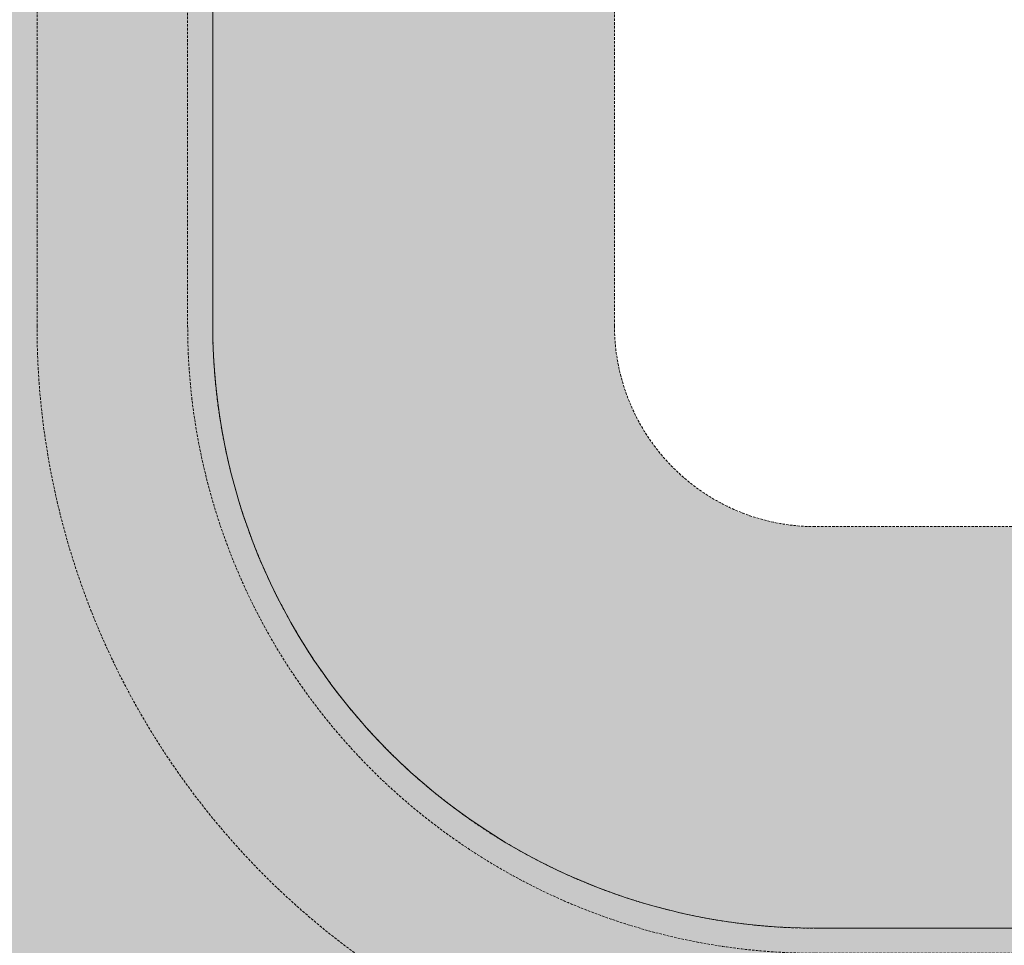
# Model space of a CAD drawing. Header units: millimetres. Extents: x 31882 to 271790, y -35693 to 24917.
# Tile 368 of 524: x 147940 to 148936, y 11155 to 12092. Entities that reach past the tile are written whole.
import ezdxf

# ---------------------------------------------------------------- set-up
doc = ezdxf.new("R2010")
doc.units = ezdxf.units.MM
doc.header["$MEASUREMENT"] = 0
doc.linetypes.add('( Dashed )', pattern=[0.75, 0.5, -0.25])
doc.layers.add('Grey', color=8, linetype='Continuous', lineweight=9)

# ---------------------------------------------------------------- blocks, each defined once
blk = doc.blocks.new('r4ttwt')
at = {"layer": 'Grey', "ltscale": 0.25}
h = blk.add_hatch(color=255, dxfattribs=at)
h.dxf.hatch_style = 1
edge = h.paths.add_edge_path()
edge.add_line((1719056.187, -78756.588), (1718972.187, -78756.588))
edge.add_arc((1718972.187, -78798.588), 42, 90, 180)
edge.add_line((1718930.187, -78798.588), (1718930.187, -78948.16))
edge.add_arc((1718972.187, -78948.16), 42, 180, 270)
edge.add_line((1718972.187, -78990.16), (1719002.187, -78990.16))
edge.add_line((1719002.187, -78990.16), (1719002.187, -78972.16))
edge.add_line((1719002.187, -78972.16), (1718972.187, -78972.16))
edge.add_arc((1718972.187, -78948.16), 24, 180, 270, ccw=False)
edge.add_line((1718948.187, -78948.16), (1718948.187, -78798.588))
edge.add_arc((1718972.187, -78798.588), 24, 90, 180, ccw=False)
edge.add_line((1718972.187, -78774.588), (1719056.187, -78774.588))
edge.add_line((1719056.187, -78774.588), (1719056.187, -78756.588))
h = blk.add_hatch(color=209, dxfattribs=at)
h.dxf.hatch_style = 1
edge = h.paths.add_edge_path()
edge.add_line((1719183.861, -78972.16), (1719183.861, -78956.16))
edge.add_line((1719183.861, -78956.16), (1718972.187, -78956.16))
edge.add_arc((1718972.187, -78948.16), 8, 180, 270, ccw=False)
edge.add_line((1718964.187, -78948.16), (1718964.187, -78798.588))
edge.add_arc((1718972.187, -78798.588), 8, 90, 180, ccw=False)
edge.add_line((1718972.187, -78790.588), (1719008.187, -78790.588))
edge.add_line((1719008.187, -78790.588), (1719008.187, -78774.588))
edge.add_line((1719008.187, -78774.588), (1718972.187, -78774.588))
edge.add_arc((1718972.187, -78798.588), 24, 90, 180)
edge.add_line((1718948.187, -78798.588), (1718948.187, -78948.16))
edge.add_arc((1718972.187, -78948.16), 24, 180, 270)
edge.add_line((1718972.187, -78972.16), (1719183.861, -78972.16))
at = {"layer": 'Grey', "color": 14, "ltscale": 0.25}
blk.add_lwpolyline([(1719056.187, -78756.588), (1718972.187, -78756.588, 0.414214), (1718930.187, -78798.588), (1718930.187, -78948.16, 0.414214), (1718972.187, -78990.16), (1719002.187, -78990.16), (1719002.187, -78972.16), (1718972.187, -78972.16, -0.414214), (1718948.187, -78948.16), (1718948.187, -78798.588, -0.414214), (1718972.187, -78774.588), (1719056.187, -78774.588)], format="xyb", close=True, dxfattribs=at)
at = {"layer": 'Grey', "linetype": '( Dashed )', "ltscale": 0.2}
blk.add_lwpolyline([(1719056.187, -78773.588), (1718972.187, -78773.588, 0.414214), (1718947.187, -78798.588), (1718947.187, -78948.16, 0.414214), (1718972.187, -78973.16), (1719002.187, -78973.16), (1719002.187, -78979.16), (1718972.187, -78979.16, -0.414214), (1718941.187, -78948.16), (1718941.187, -78798.588, -0.414214), (1718972.187, -78767.588), (1719056.187, -78767.588)], format="xyb", close=True, dxfattribs=at)
at = {"layer": 'Grey', "color": 14, "linetype": '( Dashed )', "ltscale": 0.2}
blk.add_lwpolyline([(1719183.861, -78972.16), (1719183.861, -78956.16), (1718972.187, -78956.16, -0.414214), (1718964.187, -78948.16), (1718964.187, -78798.588, -0.414214), (1718972.187, -78790.588), (1719008.187, -78790.588), (1719008.187, -78774.588), (1718972.187, -78774.588, 0.414214), (1718948.187, -78798.588), (1718948.187, -78948.16, 0.414214), (1718972.187, -78972.16)], format="xyb", close=True, dxfattribs=at)

msp = doc.modelspace()

# ---------------------------------------------------------------- block references
at = {"xscale": 25.4, "yscale": 25.4, "zscale": 25.4}
msp.add_blockref('r4ttwt', (-43513148.87, 2017065.72), dxfattribs=at)

doc.saveas('drawing.dxf')
